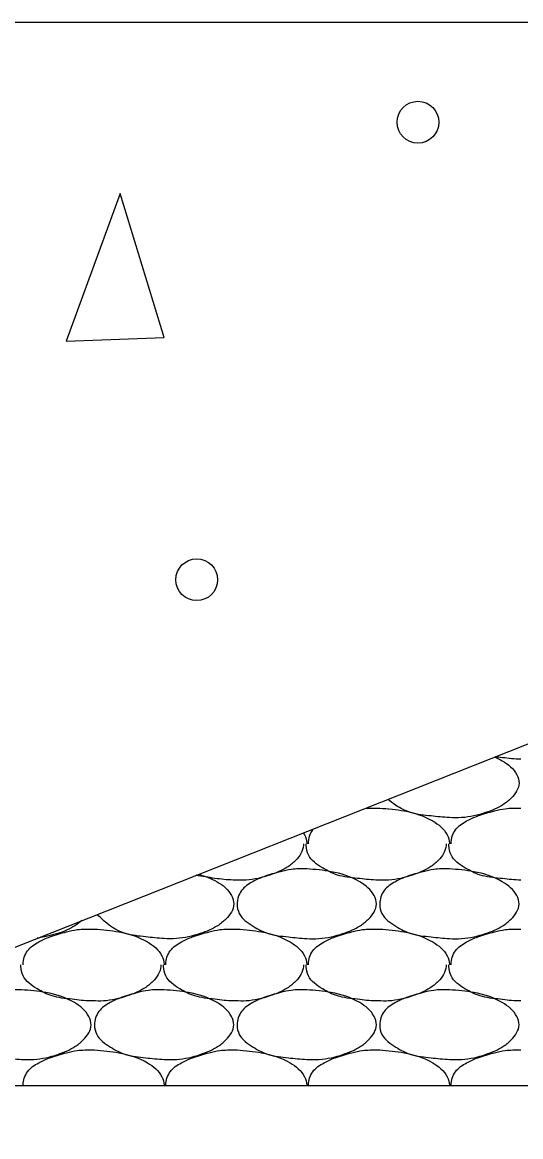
# Model space of a CAD drawing. Extents: x 634177 to 635904, y 289936 to 290970.
# Drawn here: x 635669.458 to 635671.694, y 290574.08 to 290579.079 of the extents above; entities that cross this region are included whole.
import ezdxf

# ---------------------------------------------------------------- set-up
doc = ezdxf.new("R2010")
doc.units = 0
doc.layers.add('Default', color=7, linetype='Continuous')

msp = doc.modelspace()

# ---------------------------------------------------------------- linework, layer by layer
at = {"layer": 'Default'}
for p, q in [((635667.2752, 290574.0797), (635672.2749, 290576.0588)), ((635670.9974, 290575.5531), (635671.0539, 290575.5538)), ((635671.0539, 290575.5538), (635671.0614, 290575.5538)), ((635669.774, 290575.0113), (635669.7815, 290575.0113)), ((635670.414, 290575.0113), (635670.4215, 290575.0113)), ((635671.0539, 290575.0113), (635671.0614, 290575.0113)), ((635669.774, 290574.4689), (635669.7815, 290574.4689)), ((635670.414, 290574.4689), (635670.4215, 290574.4689)), ((635671.0539, 290574.4689), (635671.0614, 290574.4689)), ((635667.8541, 290574.3089), (635712.2724, 290574.3089))]:
    msp.add_line(p, q, dxfattribs=at)
for points in [[(635666.0253, 290579.0794), (635757.2695, 290579.0794)], [(635669.8964, 290578.3106), (635669.654, 290577.6481), (635670.0939, 290577.6656), (635669.8964, 290578.3106)]]:
    msp.add_lwpolyline(points, dxfattribs=at)
for centre in [(635671.2328, 290578.6311), (635670.2402, 290576.5785)]:
    msp.add_circle(centre, 0.0937, dxfattribs=at)
for points in [[(635671.5774, 290575.7827), (635671.6114, 290575.7663), (635671.6764, 290575.7038), (635671.6864, 290575.6663), (635671.6514, 290575.5988), (635671.6139, 290575.5688), (635671.5364, 290575.5338), (635671.4289, 290575.5113), (635671.3739, 290575.5113), (635671.2914, 290575.5188), (635671.2014, 290575.5338), (635671.1339, 290575.5663), (635671.0977, 290575.5928)], [(635671.6939, 290575.7738), (635671.6839, 290575.7738), (635671.6014, 290575.7813), (635671.5803, 290575.7838)], [(635671.0614, 290575.5538), (635671.1714, 290575.5413), (635671.2989, 290575.4963), (635671.3639, 290575.4338), (635671.3739, 290575.3963), (635671.3739, 290575.3938)], [(635671.3814, 290575.3938), (635671.3814, 290575.3963), (635671.4014, 290575.4563), (635671.4514, 290575.4963), (635671.5014, 290575.5188), (635671.5764, 290575.5413), (635671.6239, 290575.5513), (635671.6939, 290575.5538)], [(635670.7187, 290575.4428), (635670.7239, 290575.4338), (635670.7339, 290575.3963), (635670.7339, 290575.3938)], [(635670.7414, 290575.3938), (635670.7414, 290575.3963), (635670.7614, 290575.4563), (635670.7652, 290575.4612)], [(635670.7189, 290575.3938), (635670.7189, 290575.3863), (635670.6839, 290575.3188), (635670.6464, 290575.2888), (635670.5689, 290575.2538), (635670.4615, 290575.2313), (635670.414, 290575.2313)], [(635671.0539, 290575.2313), (635671.0439, 290575.2313), (635670.9614, 290575.2388), (635670.8714, 290575.2538), (635670.8039, 290575.2863), (635670.7414, 290575.3438), (635670.7314, 290575.3863), (635670.7314, 290575.3938)], [(635671.3589, 290575.3938), (635671.3589, 290575.3863), (635671.3239, 290575.3188), (635671.2864, 290575.2888), (635671.2089, 290575.2538), (635671.1014, 290575.2313), (635671.0539, 290575.2313)], [(635671.6939, 290575.2313), (635671.6839, 290575.2313), (635671.6014, 290575.2388), (635671.5114, 290575.2538), (635671.4439, 290575.2863), (635671.3814, 290575.3438), (635671.3714, 290575.3863), (635671.3714, 290575.3938)], [(635670.7339, 290575.2813), (635670.8439, 290575.2688), (635670.9714, 290575.2238), (635671.0364, 290575.1613), (635671.0464, 290575.1238), (635671.0114, 290575.0563), (635670.9739, 290575.0263), (635670.8964, 290574.9913), (635670.7889, 290574.9688), (635670.7339, 290574.9688), (635670.6514, 290574.9763), (635670.5615, 290574.9913), (635670.494, 290575.0238), (635670.4315, 290575.0813), (635670.4215, 290575.1238), (635670.4415, 290575.1838), (635670.4915, 290575.2238), (635670.5415, 290575.2463), (635670.6164, 290575.2688), (635670.6639, 290575.2788), (635670.7339, 290575.2813)], [(635671.3739, 290575.2813), (635671.4839, 290575.2688), (635671.6114, 290575.2238), (635671.6764, 290575.1613), (635671.6864, 290575.1238), (635671.6514, 290575.0563), (635671.6139, 290575.0263), (635671.5364, 290574.9913), (635671.4289, 290574.9688), (635671.3739, 290574.9688), (635671.2914, 290574.9763), (635671.2014, 290574.9913), (635671.1339, 290575.0238), (635671.0714, 290575.0813), (635671.0614, 290575.1238), (635671.0814, 290575.1838), (635671.1314, 290575.2238), (635671.1814, 290575.2463), (635671.2564, 290575.2688), (635671.3039, 290575.2788), (635671.3739, 290575.2813)], [(635670.2501, 290575.2573), (635670.3315, 290575.2238), (635670.3965, 290575.1613), (635670.4065, 290575.1238), (635670.3715, 290575.0563), (635670.334, 290575.0263), (635670.2565, 290574.9913), (635670.149, 290574.9688), (635670.094, 290574.9688), (635670.0115, 290574.9763), (635669.9215, 290574.9913), (635669.854, 290575.0238), (635669.7945, 290575.0769)], [(635670.414, 290575.2313), (635670.404, 290575.2313), (635670.3215, 290575.2388), (635670.2377, 290575.2524)], [(635669.7249, 290575.0494), (635669.694, 290575.0263), (635669.6165, 290574.9913), (635669.525, 290574.9703)], [(635669.4615, 290574.8513), (635669.4615, 290574.8538), (635669.4815, 290574.9138), (635669.5315, 290574.9538), (635669.5815, 290574.9763), (635669.6565, 290574.9988), (635669.704, 290575.0088), (635669.774, 290575.0113)], [(635669.7815, 290575.0113), (635669.8915, 290574.9988), (635670.019, 290574.9538), (635670.084, 290574.8913), (635670.094, 290574.8538), (635670.094, 290574.8513)], [(635670.1015, 290574.8513), (635670.1015, 290574.8538), (635670.1215, 290574.9138), (635670.1715, 290574.9538), (635670.2215, 290574.9763), (635670.2965, 290574.9988), (635670.344, 290575.0088), (635670.414, 290575.0113)], [(635670.4215, 290575.0113), (635670.5315, 290574.9988), (635670.6589, 290574.9538), (635670.7239, 290574.8913), (635670.7339, 290574.8538), (635670.7339, 290574.8513)], [(635670.7414, 290574.8513), (635670.7414, 290574.8538), (635670.7614, 290574.9138), (635670.8114, 290574.9538), (635670.8614, 290574.9763), (635670.9364, 290574.9988), (635670.9839, 290575.0088), (635671.0539, 290575.0113)], [(635671.0614, 290575.0113), (635671.1714, 290574.9988), (635671.2989, 290574.9538), (635671.3639, 290574.8913), (635671.3739, 290574.8538), (635671.3739, 290574.8513)], [(635671.3814, 290574.8513), (635671.3814, 290574.8538), (635671.4014, 290574.9138), (635671.4514, 290574.9538), (635671.5014, 290574.9763), (635671.5764, 290574.9988), (635671.6239, 290575.0088), (635671.6939, 290575.0113)], [(635669.774, 290574.6889), (635669.764, 290574.6889), (635669.6815, 290574.6964), (635669.5915, 290574.7114), (635669.524, 290574.7439), (635669.4615, 290574.8013), (635669.4515, 290574.8438), (635669.4515, 290574.8513)], [(635670.079, 290574.8513), (635670.079, 290574.8438), (635670.044, 290574.7764), (635670.0065, 290574.7464), (635669.929, 290574.7114), (635669.8215, 290574.6889), (635669.774, 290574.6889)], [(635670.414, 290574.6889), (635670.404, 290574.6889), (635670.3215, 290574.6964), (635670.2315, 290574.7114), (635670.164, 290574.7439), (635670.1015, 290574.8013), (635670.0915, 290574.8438), (635670.0915, 290574.8513)], [(635670.7189, 290574.8513), (635670.7189, 290574.8438), (635670.6839, 290574.7764), (635670.6464, 290574.7464), (635670.5689, 290574.7114), (635670.4615, 290574.6889), (635670.414, 290574.6889)], [(635671.0539, 290574.6889), (635671.0439, 290574.6889), (635670.9614, 290574.6964), (635670.8714, 290574.7114), (635670.8039, 290574.7439), (635670.7414, 290574.8013), (635670.7314, 290574.8438), (635670.7314, 290574.8513)], [(635671.3589, 290574.8513), (635671.3589, 290574.8438), (635671.3239, 290574.7764), (635671.2864, 290574.7464), (635671.2089, 290574.7114), (635671.1014, 290574.6889), (635671.0539, 290574.6889)], [(635671.6939, 290574.6889), (635671.6839, 290574.6889), (635671.6014, 290574.6964), (635671.5114, 290574.7114), (635671.4439, 290574.7439), (635671.3814, 290574.8013), (635671.3714, 290574.8438), (635671.3714, 290574.8513)], [(635669.454, 290574.7389), (635669.564, 290574.7264), (635669.6915, 290574.6814), (635669.7565, 290574.6189), (635669.7665, 290574.5814), (635669.7315, 290574.5139), (635669.694, 290574.4839), (635669.6165, 290574.4489), (635669.509, 290574.4264), (635669.454, 290574.4264), (635669.3715, 290574.4339), (635669.2815, 290574.4489), (635669.214, 290574.4814), (635669.1515, 290574.5389), (635669.1415, 290574.5814), (635669.1615, 290574.6414), (635669.2115, 290574.6814), (635669.2615, 290574.7039), (635669.3365, 290574.7264), (635669.384, 290574.7364), (635669.454, 290574.7389)], [(635670.094, 290574.7389), (635670.204, 290574.7264), (635670.3315, 290574.6814), (635670.3965, 290574.6189), (635670.4065, 290574.5814), (635670.3715, 290574.5139), (635670.334, 290574.4839), (635670.2565, 290574.4489), (635670.149, 290574.4264), (635670.094, 290574.4264), (635670.0115, 290574.4339), (635669.9215, 290574.4489), (635669.854, 290574.4814), (635669.7915, 290574.5389), (635669.7815, 290574.5814), (635669.8015, 290574.6414), (635669.8515, 290574.6814), (635669.9015, 290574.7039), (635669.9765, 290574.7264), (635670.024, 290574.7364), (635670.094, 290574.7389)], [(635670.7339, 290574.7389), (635670.8439, 290574.7264), (635670.9714, 290574.6814), (635671.0364, 290574.6189), (635671.0464, 290574.5814), (635671.0114, 290574.5139), (635670.9739, 290574.4839), (635670.8964, 290574.4489), (635670.7889, 290574.4264), (635670.7339, 290574.4264), (635670.6514, 290574.4339), (635670.5615, 290574.4489), (635670.494, 290574.4814), (635670.4315, 290574.5389), (635670.4215, 290574.5814), (635670.4415, 290574.6414), (635670.4915, 290574.6814), (635670.5415, 290574.7039), (635670.6164, 290574.7264), (635670.6639, 290574.7364), (635670.7339, 290574.7389)], [(635671.3739, 290574.7389), (635671.4839, 290574.7264), (635671.6114, 290574.6814), (635671.6764, 290574.6189), (635671.6864, 290574.5814), (635671.6514, 290574.5139), (635671.6139, 290574.4839), (635671.5364, 290574.4489), (635671.4289, 290574.4264), (635671.3739, 290574.4264), (635671.2914, 290574.4339), (635671.2014, 290574.4489), (635671.1339, 290574.4814), (635671.0714, 290574.5389), (635671.0614, 290574.5814), (635671.0814, 290574.6414), (635671.1314, 290574.6814), (635671.1814, 290574.7039), (635671.2564, 290574.7264), (635671.3039, 290574.7364), (635671.3739, 290574.7389)], [(635669.4615, 290574.3089), (635669.4615, 290574.3114), (635669.4815, 290574.3714), (635669.5315, 290574.4114), (635669.5815, 290574.4339), (635669.6565, 290574.4564), (635669.704, 290574.4664), (635669.774, 290574.4689)], [(635669.7815, 290574.4689), (635669.8915, 290574.4564), (635670.019, 290574.4114), (635670.084, 290574.3489), (635670.094, 290574.3114), (635670.094, 290574.3089)], [(635670.1015, 290574.3089), (635670.1015, 290574.3114), (635670.1215, 290574.3714), (635670.1715, 290574.4114), (635670.2215, 290574.4339), (635670.2965, 290574.4564), (635670.344, 290574.4664), (635670.414, 290574.4689)], [(635670.4215, 290574.4689), (635670.5315, 290574.4564), (635670.6589, 290574.4114), (635670.7239, 290574.3489), (635670.7339, 290574.3114), (635670.7339, 290574.3089)], [(635670.7414, 290574.3089), (635670.7414, 290574.3114), (635670.7614, 290574.3714), (635670.8114, 290574.4114), (635670.8614, 290574.4339), (635670.9364, 290574.4564), (635670.9839, 290574.4664), (635671.0539, 290574.4689)], [(635671.0614, 290574.4689), (635671.1714, 290574.4564), (635671.2989, 290574.4114), (635671.3639, 290574.3489), (635671.3739, 290574.3114), (635671.3739, 290574.3089)], [(635671.3814, 290574.3089), (635671.3814, 290574.3114), (635671.4014, 290574.3714), (635671.4514, 290574.4114), (635671.5014, 290574.4339), (635671.5764, 290574.4564), (635671.6239, 290574.4664), (635671.6939, 290574.4689)]]:
    msp.add_spline(points, degree=3, dxfattribs=at)

doc.saveas('drawing.dxf')
